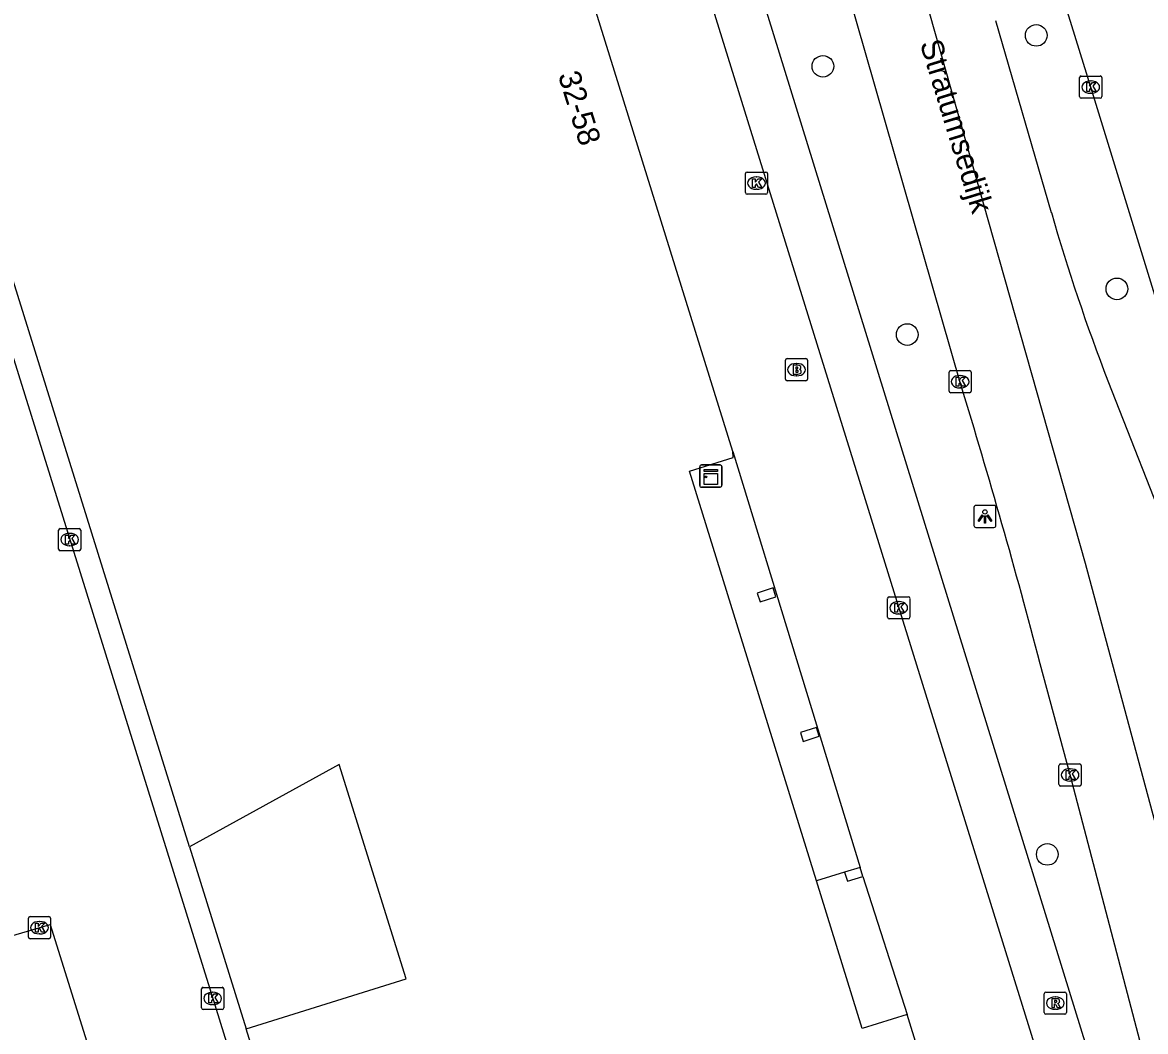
# Model space of a CAD drawing. Extents: x 161354 to 161876, y 382161 to 382804.
# Drawn here: x 161790.2 to 161840.9, y 382403.2 to 382448.8 of the extents above; entities that cross this region are included whole.
import ezdxf

# ---------------------------------------------------------------- set-up
doc = ezdxf.new("R2010")
doc.units = 0
for name, color, linetype in [('IMGEO_Boom', 7, 'Continuous'), ('IMGEO_Brandkraan', 7, 'Continuous'), ('IMGEO_Fietspad_gesloten', 7, 'Continuous'), ('IMGEO_Kast', 7, 'Continuous'), ('IMGEO_Kolk', 7, 'Continuous'), ('IMGEO_Lichtpunt', 7, 'Continuous'), ('IMGEO_Openbare_ruimte_label', 7, 'Continuous'), ('IMGEO_OVBaan_gesloten', 7, 'Continuous'), ('IMGEO_Pand', 7, 'Continuous'), ('IMGEO_Pand_nummerreeks', 7, 'Continuous'), ('IMGEO_Pand_overbouw', 7, 'Continuous'), ('IMGEO_Rijbaan_lokaal_gesloten', 7, 'Continuous'), ('IMGEO_Rijbaan_lokaal_open', 7, 'Continuous'), ('IMGEO_Rioolput', 7, 'Continuous'), ('IMGEO_Voetpad_open', 7, 'Continuous')]:
    doc.layers.add(name, color=color, linetype=linetype)

msp = doc.modelspace()

# ---------------------------------------------------------------- linework, layer by layer
at = {"layer": 'IMGEO_Boom'}
for centre in [(161835.954, 382448.193), (161826.331, 382446.797), (161839.593, 382436.756), (161830.135, 382434.693), (161836.453, 382411.243)]:
    msp.add_circle(centre, 0.489, dxfattribs=at)
at = {"layer": 'IMGEO_Brandkraan'}
for p, q in [((161824.64, 382432.685), (161824.64, 382433.537)), ((161824.715, 382433.611), (161825.567, 382433.611)), ((161825.641, 382433.537), (161825.641, 382432.685)), ((161825.128, 382433.391), (161825.153, 382433.391)), ((161825.567, 382432.611), (161824.715, 382432.611)), ((161825.151, 382432.831), (161825.126, 382432.831))]:
    msp.add_line(p, q, dxfattribs=at)
for points in [[(161824.64, 382432.685), (161824.64, 382433.537)], [(161824.715, 382433.611), (161825.567, 382433.611)], [(161825.641, 382433.537), (161825.641, 382432.685)], [(161824.988, 382433.311), (161824.988, 382432.911), (161825.201, 382432.911)], [(161825.219, 382433.311), (161824.988, 382433.311)], [(161825.167, 382433.23), (161825.113, 382433.23), (161825.113, 382433.154)], [(161825.113, 382433.154), (161825.166, 382433.154)], [(161825.175, 382433.078), (161825.113, 382433.078), (161825.113, 382432.997)], [(161825.113, 382432.997), (161825.175, 382432.997)], [(161825.567, 382432.611), (161824.715, 382432.611)]]:
    msp.add_lwpolyline(points, dxfattribs=at)
for centre, radius, start, end in [((161824.717, 382433.535), 0.0765, 91.552, 178.448), ((161824.717, 382433.535), 0.0765, 91.552, 178.448), ((161825.565, 382433.535), 0.0765, 1.552, 88.448), ((161825.565, 382433.535), 0.0765, 1.552, 88.448), ((161825.168, 382433.192), 0.0379, 267.8285, 90.9355), ((161825.176, 382433.037), 0.0404, 269.8759, 90.5077), ((161825.207, 382433.162), 0.251, 268.6676, 293.5347), ((161825.223, 382433.166), 0.145, 59.4692, 91.5367), ((161825.248, 382433.213), 0.0922, 285.5137, 58.1501), ((161825.253, 382433.021), 0.105, 301.3115, 78.989), ((161824.717, 382432.687), 0.0765, 181.552, 268.448), ((161824.717, 382432.687), 0.0765, 181.552, 268.448), ((161825.565, 382432.687), 0.0765, 271.552, 358.448), ((161825.565, 382432.687), 0.0765, 271.552, 358.448)]:
    msp.add_arc(centre, radius, start, end, dxfattribs=at)
for centre, major_axis, ratio, start_param, end_param in [((161825.127, 382433.111), (-0.387, 0.002), 0.722429, 4.712389, 7.853982), ((161825.152, 382433.111), (-0.39, 0.002), 0.717154, 1.570796, 4.712389)]:
    msp.add_ellipse(centre, major_axis=major_axis, ratio=ratio, start_param=start_param, end_param=end_param, dxfattribs=at)
at = {"layer": 'IMGEO_Fietspad_gesloten'}
for points in [[(161812.938, 382484.988), (161813.38, 382482.94), (161846.821, 382374.705)], [(161811.264, 382482.155), (161811.7, 382480.549), (161835.722, 382403.135), (161847.853, 382363.963)]]:
    msp.add_lwpolyline(points, dxfattribs=at)
at = {"layer": 'IMGEO_Kast'}
for p, q in [((161820.776, 382427.885), (161820.776, 382428.726)), ((161820.776, 382428.726), (161820.776, 382427.885)), ((161820.851, 382428.81), (161821.692, 382428.81)), ((161821.692, 382428.81), (161820.851, 382428.81)), ((161821.776, 382428.735), (161821.776, 382427.894)), ((161821.776, 382427.894), (161821.776, 382428.735)), ((161821.701, 382427.81), (161820.86, 382427.81)), ((161820.86, 382427.81), (161821.701, 382427.81))]:
    msp.add_line(p, q, dxfattribs=at)
for points in [[(161820.971, 382428.6), (161821.571, 382428.6), (161821.571, 382428.515), (161820.971, 382428.515), (161820.971, 382428.6)], [(161820.971, 382428.425), (161821.571, 382428.425), (161821.571, 382427.936), (161820.971, 382427.936), (161820.971, 382428.425)]]:
    msp.add_lwpolyline(points, dxfattribs=at)
msp.add_circle((161821.055, 382428.274), 0.0377, dxfattribs=at)
for centre, start, end in [((161820.854, 382428.732), 92.4484, 184.2845), ((161820.854, 382428.732), 92.4484, 184.2845), ((161821.698, 382428.732), 2.4484, 94.2845), ((161821.698, 382428.732), 2.4484, 94.2845), ((161820.854, 382427.888), 182.4484, 274.2845), ((161820.854, 382427.888), 182.4484, 274.2845), ((161821.698, 382427.888), 272.4484, 4.2845), ((161821.698, 382427.888), 272.4484, 4.2845)]:
    msp.add_arc(centre, 0.0779, start, end, dxfattribs=at)
at = {"layer": 'IMGEO_Kolk'}
for p, q in [((161837.912, 382445.434), (161837.912, 382446.286)), ((161837.987, 382446.36), (161838.839, 382446.36)), ((161838.4, 382446.14), (161838.425, 382446.14)), ((161838.913, 382446.286), (161838.913, 382445.434)), ((161838.423, 382445.58), (161838.398, 382445.58)), ((161838.839, 382445.36), (161837.987, 382445.36)), ((161822.91, 382442.028), (161823.762, 382442.028)), ((161822.835, 382441.102), (161822.835, 382441.954)), ((161823.323, 382441.808), (161823.348, 382441.808)), ((161823.836, 382441.954), (161823.836, 382441.102)), ((161823.762, 382441.028), (161822.91, 382441.028)), ((161823.346, 382441.248), (161823.321, 382441.248)), ((161832.02, 382432.142), (161832.02, 382432.994)), ((161832.095, 382433.068), (161832.947, 382433.068)), ((161833.021, 382432.994), (161833.021, 382432.142)), ((161832.508, 382432.848), (161832.533, 382432.848)), ((161832.947, 382432.068), (161832.095, 382432.068)), ((161832.531, 382432.288), (161832.506, 382432.288)), ((161791.854, 382425.018), (161791.854, 382425.87)), ((161791.929, 382425.944), (161792.781, 382425.944)), ((161792.855, 382425.87), (161792.855, 382425.018)), ((161792.342, 382425.724), (161792.367, 382425.724)), ((161792.781, 382424.944), (161791.929, 382424.944)), ((161792.365, 382425.164), (161792.34, 382425.164)), ((161829.252, 382421.942), (161829.252, 382422.794)), ((161829.327, 382422.868), (161830.179, 382422.868)), ((161830.253, 382422.794), (161830.253, 382421.942)), ((161829.74, 382422.648), (161829.765, 382422.648)), ((161830.179, 382421.868), (161829.327, 382421.868)), ((161829.763, 382422.088), (161829.738, 382422.088)), ((161836.981, 382414.398), (161836.981, 382415.25)), ((161837.056, 382415.324), (161837.908, 382415.324)), ((161837.982, 382415.25), (161837.982, 382414.398)), ((161837.469, 382415.104), (161837.494, 382415.104)), ((161837.908, 382414.324), (161837.056, 382414.324)), ((161837.492, 382414.544), (161837.467, 382414.544)), ((161790.496, 382407.509), (161790.496, 382408.361)), ((161790.571, 382408.435), (161791.423, 382408.435)), ((161790.984, 382408.215), (161791.009, 382408.215)), ((161791.497, 382408.361), (161791.497, 382407.509)), ((161791.007, 382407.655), (161790.982, 382407.655)), ((161791.423, 382407.435), (161790.571, 382407.435)), ((161798.305, 382404.317), (161798.305, 382405.169)), ((161798.38, 382405.243), (161799.232, 382405.243)), ((161799.306, 382405.169), (161799.306, 382404.317)), ((161798.793, 382405.023), (161798.818, 382405.023)), ((161799.232, 382404.243), (161798.38, 382404.243)), ((161798.816, 382404.463), (161798.791, 382404.463))]:
    msp.add_line(p, q, dxfattribs=at)
for points in [[(161837.912, 382445.434), (161837.912, 382446.286)], [(161837.987, 382446.36), (161838.839, 382446.36)], [(161838.913, 382446.286), (161838.913, 382445.434)], [(161838.233, 382446.06), (161838.356, 382446.06), (161838.356, 382445.909), (161838.486, 382446.06), (161838.65, 382446.06), (161838.504, 382445.909), (161838.657, 382445.66), (161838.505, 382445.66), (161838.42, 382445.824), (161838.356, 382445.757), (161838.356, 382445.66), (161838.233, 382445.66), (161838.233, 382446.06)], [(161838.839, 382445.36), (161837.987, 382445.36)], [(161822.91, 382442.028), (161823.762, 382442.028)], [(161822.835, 382441.102), (161822.835, 382441.954)], [(161823.156, 382441.728), (161823.279, 382441.728), (161823.279, 382441.577), (161823.409, 382441.728), (161823.573, 382441.728), (161823.427, 382441.577), (161823.58, 382441.328), (161823.428, 382441.328), (161823.343, 382441.492), (161823.279, 382441.425), (161823.279, 382441.328), (161823.156, 382441.328), (161823.156, 382441.728)], [(161823.836, 382441.954), (161823.836, 382441.102)], [(161823.762, 382441.028), (161822.91, 382441.028)], [(161832.02, 382432.142), (161832.02, 382432.994)], [(161832.095, 382433.068), (161832.947, 382433.068)], [(161833.021, 382432.994), (161833.021, 382432.142)], [(161832.341, 382432.768), (161832.464, 382432.768), (161832.464, 382432.617), (161832.594, 382432.768), (161832.758, 382432.768), (161832.612, 382432.617), (161832.765, 382432.368), (161832.613, 382432.368), (161832.528, 382432.532), (161832.464, 382432.465), (161832.464, 382432.368), (161832.341, 382432.368), (161832.341, 382432.768)], [(161832.947, 382432.068), (161832.095, 382432.068)], [(161791.854, 382425.018), (161791.854, 382425.87)], [(161791.929, 382425.944), (161792.781, 382425.944)], [(161792.855, 382425.87), (161792.855, 382425.018)], [(161792.175, 382425.644), (161792.298, 382425.644), (161792.298, 382425.493), (161792.428, 382425.644), (161792.592, 382425.644), (161792.446, 382425.493), (161792.599, 382425.244), (161792.447, 382425.244), (161792.362, 382425.408), (161792.298, 382425.341), (161792.298, 382425.244), (161792.175, 382425.244), (161792.175, 382425.644)], [(161792.781, 382424.944), (161791.929, 382424.944)], [(161829.252, 382421.942), (161829.252, 382422.794)], [(161829.327, 382422.868), (161830.179, 382422.868)], [(161830.253, 382422.794), (161830.253, 382421.942)], [(161829.573, 382422.568), (161829.696, 382422.568), (161829.696, 382422.417), (161829.826, 382422.568), (161829.99, 382422.568), (161829.844, 382422.417), (161829.997, 382422.168), (161829.845, 382422.168), (161829.76, 382422.332), (161829.696, 382422.265), (161829.696, 382422.168), (161829.573, 382422.168), (161829.573, 382422.568)], [(161830.179, 382421.868), (161829.327, 382421.868)], [(161836.981, 382414.398), (161836.981, 382415.25)], [(161837.056, 382415.324), (161837.908, 382415.324)], [(161837.982, 382415.25), (161837.982, 382414.398)], [(161837.302, 382415.024), (161837.425, 382415.024), (161837.425, 382414.873), (161837.555, 382415.024), (161837.719, 382415.024), (161837.573, 382414.873), (161837.726, 382414.624), (161837.574, 382414.624), (161837.489, 382414.788), (161837.425, 382414.721), (161837.425, 382414.624), (161837.302, 382414.624), (161837.302, 382415.024)], [(161837.908, 382414.324), (161837.056, 382414.324)], [(161790.496, 382407.509), (161790.496, 382408.361)], [(161790.571, 382408.435), (161791.423, 382408.435)], [(161790.817, 382408.135), (161790.94, 382408.135), (161790.94, 382407.984), (161791.07, 382408.135), (161791.234, 382408.135), (161791.088, 382407.984), (161791.241, 382407.735), (161791.089, 382407.735), (161791.004, 382407.899), (161790.94, 382407.832), (161790.94, 382407.735), (161790.817, 382407.735), (161790.817, 382408.135)], [(161791.497, 382408.361), (161791.497, 382407.509)], [(161791.423, 382407.435), (161790.571, 382407.435)], [(161798.305, 382404.317), (161798.305, 382405.169)], [(161798.38, 382405.243), (161799.232, 382405.243)], [(161799.306, 382405.169), (161799.306, 382404.317)], [(161798.626, 382404.943), (161798.749, 382404.943), (161798.749, 382404.792), (161798.879, 382404.943), (161799.043, 382404.943), (161798.897, 382404.792), (161799.05, 382404.543), (161798.898, 382404.543), (161798.813, 382404.707), (161798.749, 382404.64), (161798.749, 382404.543), (161798.626, 382404.543), (161798.626, 382404.943)], [(161799.232, 382404.243), (161798.38, 382404.243)]]:
    msp.add_lwpolyline(points, dxfattribs=at)
for centre, start, end in [((161837.989, 382446.284), 91.552, 178.448), ((161837.989, 382446.284), 91.552, 178.448), ((161838.837, 382446.284), 1.552, 88.448), ((161838.837, 382446.284), 1.552, 88.448), ((161837.989, 382445.436), 181.552, 268.448), ((161837.989, 382445.436), 181.552, 268.448), ((161838.837, 382445.436), 271.552, 358.448), ((161838.837, 382445.436), 271.552, 358.448), ((161822.912, 382441.952), 91.552, 178.448), ((161822.912, 382441.952), 91.552, 178.448), ((161823.76, 382441.952), 1.552, 88.448), ((161823.76, 382441.952), 1.552, 88.448), ((161822.912, 382441.104), 181.552, 268.448), ((161822.912, 382441.104), 181.552, 268.448), ((161823.76, 382441.104), 271.552, 358.448), ((161823.76, 382441.104), 271.552, 358.448), ((161832.097, 382432.992), 91.552, 178.448), ((161832.097, 382432.992), 91.552, 178.448), ((161832.945, 382432.992), 1.552, 88.448), ((161832.945, 382432.992), 1.552, 88.448), ((161832.097, 382432.144), 181.552, 268.448), ((161832.097, 382432.144), 181.552, 268.448), ((161832.945, 382432.144), 271.552, 358.448), ((161832.945, 382432.144), 271.552, 358.448), ((161791.931, 382425.868), 91.552, 178.448), ((161791.931, 382425.868), 91.552, 178.448), ((161792.779, 382425.868), 1.552, 88.448), ((161792.779, 382425.868), 1.552, 88.448), ((161791.931, 382425.02), 181.552, 268.448), ((161791.931, 382425.02), 181.552, 268.448), ((161792.779, 382425.02), 271.552, 358.448), ((161792.779, 382425.02), 271.552, 358.448), ((161829.329, 382422.792), 91.552, 178.448), ((161829.329, 382422.792), 91.552, 178.448), ((161830.177, 382422.792), 1.552, 88.448), ((161830.177, 382422.792), 1.552, 88.448), ((161829.329, 382421.944), 181.552, 268.448), ((161829.329, 382421.944), 181.552, 268.448), ((161830.177, 382421.944), 271.552, 358.448), ((161830.177, 382421.944), 271.552, 358.448), ((161837.058, 382415.248), 91.552, 178.448), ((161837.058, 382415.248), 91.552, 178.448), ((161837.906, 382415.248), 1.552, 88.448), ((161837.906, 382415.248), 1.552, 88.448), ((161837.058, 382414.4), 181.552, 268.448), ((161837.058, 382414.4), 181.552, 268.448), ((161837.906, 382414.4), 271.552, 358.448), ((161837.906, 382414.4), 271.552, 358.448), ((161790.573, 382408.359), 91.552, 178.448), ((161790.573, 382408.359), 91.552, 178.448), ((161791.421, 382408.359), 1.552, 88.448), ((161791.421, 382408.359), 1.552, 88.448), ((161790.573, 382407.511), 181.552, 268.448), ((161790.573, 382407.511), 181.552, 268.448), ((161791.421, 382407.511), 271.552, 358.448), ((161791.421, 382407.511), 271.552, 358.448), ((161798.382, 382405.167), 91.552, 178.448), ((161798.382, 382405.167), 91.552, 178.448), ((161799.23, 382405.167), 1.552, 88.448), ((161799.23, 382405.167), 1.552, 88.448), ((161798.382, 382404.319), 181.552, 268.448), ((161798.382, 382404.319), 181.552, 268.448), ((161799.23, 382404.319), 271.552, 358.448), ((161799.23, 382404.319), 271.552, 358.448)]:
    msp.add_arc(centre, 0.0765, start, end, dxfattribs=at)
for centre, major_axis, ratio, start_param, end_param in [((161838.399, 382445.86), (-0.387, 0.002), 0.722429, 4.712389, 7.853982), ((161838.424, 382445.86), (-0.39, 0.002), 0.717154, 1.570796, 4.712389), ((161823.322, 382441.528), (-0.387, 0.002), 0.722429, 4.712389, 7.853982), ((161823.347, 382441.528), (-0.39, 0.002), 0.717154, 1.570796, 4.712389), ((161832.507, 382432.568), (-0.387, 0.002), 0.722429, 4.712389, 7.853982), ((161832.532, 382432.568), (-0.39, 0.002), 0.717154, 1.570796, 4.712389), ((161792.341, 382425.444), (-0.387, 0.002), 0.722429, 4.712389, 7.853982), ((161792.366, 382425.444), (-0.39, 0.002), 0.717154, 1.570796, 4.712389), ((161829.739, 382422.368), (-0.387, 0.002), 0.722429, 4.712389, 7.853982), ((161829.764, 382422.368), (-0.39, 0.002), 0.717154, 1.570796, 4.712389), ((161837.468, 382414.824), (-0.387, 0.002), 0.722429, 4.712389, 7.853982), ((161837.493, 382414.824), (-0.39, 0.002), 0.717154, 1.570796, 4.712389), ((161790.983, 382407.935), (-0.387, 0.002), 0.722429, 4.712389, 7.853982), ((161791.008, 382407.935), (-0.39, 0.002), 0.717154, 1.570796, 4.712389), ((161798.792, 382404.743), (-0.387, 0.002), 0.722429, 4.712389, 7.853982), ((161798.817, 382404.743), (-0.39, 0.002), 0.717154, 1.570796, 4.712389)]:
    msp.add_ellipse(centre, major_axis=major_axis, ratio=ratio, start_param=start_param, end_param=end_param, dxfattribs=at)
at = {"layer": 'IMGEO_Lichtpunt'}
for p, q in [((161833.142, 382426.893), (161833.142, 382426.086)), ((161833.142, 382426.893), (161833.142, 382426.086)), ((161834.044, 382426.988), (161833.236, 382426.988)), ((161834.044, 382426.988), (161833.236, 382426.988)), ((161834.138, 382426.086), (161834.138, 382426.893)), ((161834.138, 382426.086), (161834.138, 382426.893)), ((161833.236, 382425.992), (161834.044, 382425.992)), ((161833.236, 382425.992), (161834.044, 382425.992))]:
    msp.add_line(p, q, dxfattribs=at)
for points in [[(161833.516, 382426.557), (161833.555, 382426.529), (161833.367, 382426.267), (161833.329, 382426.294), (161833.516, 382426.557)], [(161833.618, 382426.509), (161833.665, 382426.509), (161833.665, 382426.187), (161833.618, 382426.187), (161833.618, 382426.509)], [(161833.728, 382426.529), (161833.766, 382426.556), (161833.953, 382426.294), (161833.914, 382426.266), (161833.728, 382426.529)]]:
    msp.add_lwpolyline(points, dxfattribs=at)
msp.add_circle((161833.641, 382426.691), 0.0994, dxfattribs=at)
for centre, start, end in [((161833.236, 382426.893), 90, 180), ((161833.236, 382426.893), 90, 180), ((161834.044, 382426.893), 0, 90), ((161834.044, 382426.893), 0, 90), ((161833.236, 382426.086), 180, 270), ((161833.236, 382426.086), 180, 270), ((161834.044, 382426.086), 270, 0), ((161834.044, 382426.086), 270, 360)]:
    msp.add_arc(centre, 0.0946, start, end, dxfattribs=at)
at = {"layer": 'IMGEO_OVBaan_gesloten'}
msp.add_lwpolyline([(161867.15, 382344.369), (161863.03, 382359.905), (161858.62, 382376.824), (161853.632, 382395.674), (161853.29, 382396.854), (161849.368, 382410.334), (161848.992, 382411.495), (161838.414, 382445.861), (161832.947, 382463.543), (161827.474, 382481.211), (161827.11, 382482.403), (161824.596, 382490.14), (161822.084, 382497.878), (161821.393, 382500), (161816.691, 382513.676), (161816.31, 382514.849), (161810.342, 382531.777), (161809.081, 382535.415)], dxfattribs=at)
at = {"layer": 'IMGEO_Pand'}
for points in [[(161822.264, 382429.424), (161812.442, 382461.052), (161810.437, 382460.429), (161808.483, 382466.519), (161810.493, 382467.129), (161806.589, 382480.007), (161804.764, 382485.844), (161802.679, 382492.561)], [(161812.615, 382363.855), (161800.311, 382403.374), (161807.53, 382405.622), (161804.518, 382415.294), (161797.754, 382411.585), (161783.538, 382457.245), (161783.044, 382458.83)], [(161826.043, 382410.041), (161820.31, 382428.533), (161822.289, 382429.143), (161822.264, 382429.424)], [(161823.497, 382422.632), (161824.214, 382422.865), (161824.085, 382423.263), (161823.368, 382423.03), (161823.497, 382422.632)], [(161825.447, 382416.339), (161826.17, 382416.573), (161826.042, 382416.968), (161825.319, 382416.734), (161825.447, 382416.339)], [(161828.007, 382410.646), (161827.312, 382410.432)], [(161828.13, 382410.247), (161828.007, 382410.646)], [(161827.312, 382410.432), (161827.435, 382410.032), (161828.13, 382410.247)], [(161830.125, 382404.014), (161828.107, 382403.383), (161826.043, 382410.041)], [(161839.924, 382372.358), (161834.925, 382388.476), (161832.919, 382387.853), (161832.038, 382390.724), (161834.045, 382391.344), (161830.125, 382404.014)]]:
    msp.add_lwpolyline(points, dxfattribs=at)
at = {"layer": 'IMGEO_Pand_overbouw'}
msp.add_lwpolyline([(161800.311, 382403.374), (161807.53, 382405.622), (161804.518, 382415.294), (161797.754, 382411.585)], close=True, dxfattribs=at)
at = {"layer": 'IMGEO_Rijbaan_lokaal_gesloten'}
for points in [[(161794.072, 382560.74), (161807.929, 382521.82), (161816.118, 382497.6), (161820.737, 382483.038), (161830.884, 382450.092), (161838.155, 382424.383), (161849.904, 382380.752), (161850.34, 382378.969), (161857.915, 382347.985), (161859.586, 382342.023)], [(161832.555, 382432.434), (161827.411, 382450.354)], [(161834.112, 382448.87), (161836.635, 382440.197)], [(161839.184, 382432.602), (161842.109, 382425.141)], [(161847.897, 382374.98), (161846.817, 382379.086), (161842.177, 382396.931), (161837.483, 382414.824), (161836.135, 382419.846)]]:
    msp.add_lwpolyline(points, dxfattribs=at)
for centre, radius, start, end in [((161927.279, 382466.393), 94.353, 196.11939, 200.98571), ((161520.085, 382336.765), 326.787, 14.72827, 17.023)]:
    msp.add_arc(centre, radius, start, end, dxfattribs=at)
at = {"layer": 'IMGEO_Rijbaan_lokaal_open'}
for points in [[(161772.8, 382442.061), (161785.924, 382446.154), (161786.019, 382445.845), (161788.392, 382438.159), (161798.958, 382404.254), (161802.806, 382391.829)], [(161750.141, 382395.914), (161791.477, 382408.079), (161794.688, 382397.782), (161750.131, 382384.5), (161746.473, 382383.289), (161743.218, 382393.745), (161750.141, 382395.914)]]:
    msp.add_lwpolyline(points, dxfattribs=at)
at = {"layer": 'IMGEO_Rioolput'}
for p, q in [((161836.315, 382404.105), (161836.315, 382404.957)), ((161836.39, 382405.031), (161837.242, 382405.031)), ((161836.803, 382404.811), (161836.828, 382404.811)), ((161837.316, 382404.957), (161837.316, 382404.105)), ((161837.242, 382404.031), (161836.39, 382404.031)), ((161836.826, 382404.251), (161836.801, 382404.251))]:
    msp.add_line(p, q, dxfattribs=at)
for points in [[(161836.315, 382404.105), (161836.315, 382404.957)], [(161836.39, 382405.031), (161837.242, 382405.031)], [(161836.904, 382404.729), (161836.652, 382404.731), (161836.652, 382404.331)], [(161836.83, 382404.65), (161836.776, 382404.65), (161836.776, 382404.569)], [(161836.776, 382404.569), (161836.828, 382404.569)], [(161837.316, 382404.957), (161837.316, 382404.105)], [(161837.242, 382404.031), (161836.39, 382404.031)], [(161836.652, 382404.331), (161836.776, 382404.331), (161836.776, 382404.493), (161836.787, 382404.493)], [(161836.834, 382404.464), (161836.905, 382404.331), (161837.045, 382404.331), (161836.98, 382404.457)]]:
    msp.add_lwpolyline(points, dxfattribs=at)
for centre, radius, start, end in [((161836.392, 382404.955), 0.0765, 91.552, 178.448), ((161836.392, 382404.955), 0.0765, 91.552, 178.448), ((161836.812, 382404.758), 0.19, 274.7715, 282.9687), ((161836.836, 382404.554), 0.0964, 77.0061, 93.1865), ((161836.85, 382404.611), 0.0378, 276.6634, 79.6772), ((161836.903, 382404.619), 0.109, 350.3612, 89.416), ((161836.901, 382404.619), 0.112, 277.5842, 350.9817), ((161837.24, 382404.955), 0.0765, 1.552, 88.448), ((161837.24, 382404.955), 0.0765, 1.552, 88.448), ((161836.392, 382404.107), 0.0765, 181.552, 268.448), ((161836.392, 382404.107), 0.0765, 181.552, 268.448), ((161836.786, 382404.44), 0.0533, 26.0293, 88.6989), ((161836.885, 382404.404), 0.108, 29.5134, 73.7905), ((161837.24, 382404.107), 0.0765, 271.552, 358.448), ((161837.24, 382404.107), 0.0765, 271.552, 358.448)]:
    msp.add_arc(centre, radius, start, end, dxfattribs=at)
for centre, major_axis, ratio, start_param, end_param in [((161836.802, 382404.531), (-0.387, 0.002), 0.722429, 4.712389, 7.853982), ((161836.827, 382404.531), (-0.39, 0.002), 0.717154, 1.570796, 4.712389)]:
    msp.add_ellipse(centre, major_axis=major_axis, ratio=ratio, start_param=start_param, end_param=end_param, dxfattribs=at)
at = {"layer": 'IMGEO_Voetpad_open'}
for points in [[(161822.264, 382429.424), (161828.007, 382410.646)], [(161827.312, 382410.432), (161826.043, 382410.041)], [(161828.13, 382410.247), (161830.125, 382404.014)]]:
    msp.add_lwpolyline(points, dxfattribs=at)

# ---------------------------------------------------------------- texts
at = {"layer": 'IMGEO_Openbare_ruimte_label'}
msp.add_text('Stratumsedijk', height=1, rotation=287.0943, dxfattribs=at).set_placement((161830.697, 382447.834))
at = {"layer": 'IMGEO_Pand_nummerreeks'}
msp.add_text('32-58', height=1, rotation=287.2521, dxfattribs=at).set_placement((161814.373, 382446.405))

doc.saveas('drawing.dxf')
